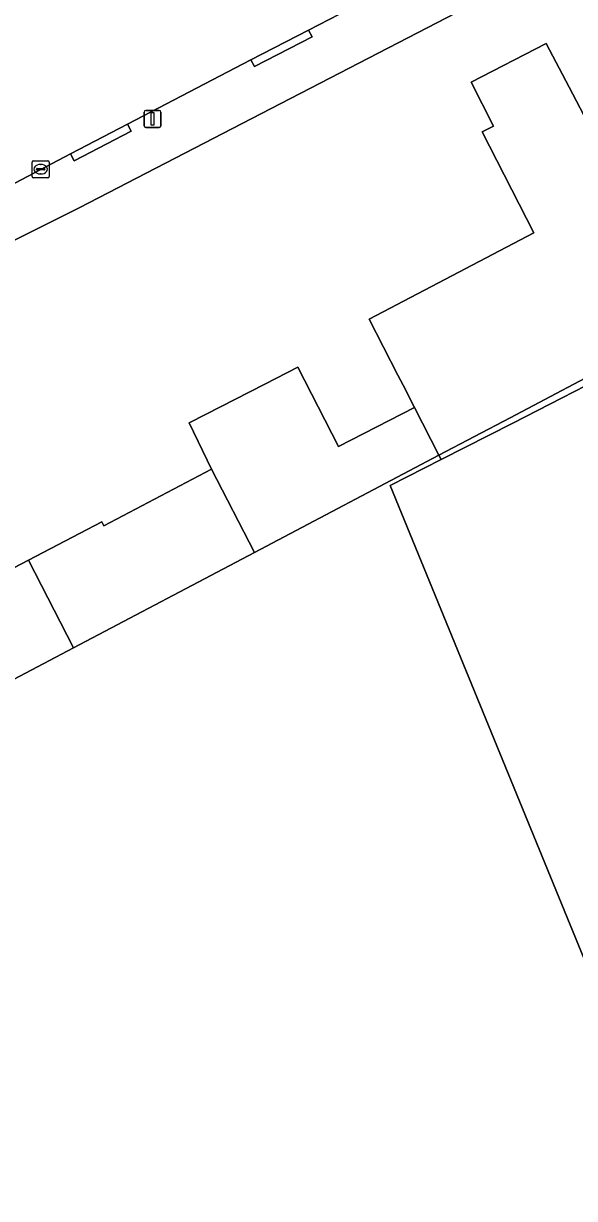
# Model space of a CAD drawing. Extents: x 162879 to 165540, y 384011 to 385181.
# Drawn here: x 163098.3 to 163130.7, y 384052.4 to 384121.6 of the extents above; entities that cross this region are included whole.
import ezdxf

# ---------------------------------------------------------------- set-up
doc = ezdxf.new("R2010")
doc.units = 0
for name, color, linetype in [('IMGEO_Erf', 7, 'Continuous'), ('IMGEO_Gemengd_bos', 7, 'Continuous'), ('IMGEO_Grasland_agrarisch', 7, 'Continuous'), ('IMGEO_Groenvoorziening', 7, 'Continuous'), ('IMGEO_Hek', 7, 'Continuous'), ('IMGEO_Kolk', 7, 'Continuous'), ('IMGEO_Lichtmast', 7, 'Continuous'), ('IMGEO_Pand', 7, 'Continuous'), ('IMGEO_Rijbaan_lokaal_open', 7, 'Continuous'), ('IMGEO_Voetpad_open', 7, 'Continuous')]:
    doc.layers.add(name, color=color, linetype=linetype)

msp = doc.modelspace()

# ---------------------------------------------------------------- linework, layer by layer
at = {"layer": 'IMGEO_Erf'}
for points in [[(163143.243, 384132.428), (163127.213, 384124.054), (163112.295, 384116.3), (163101.541, 384110.753), (163090.595, 384105.288), (163080.354, 384099.991), (163080.44, 384099.827), (163069.673, 384094.152), (163059.14, 384088.719), (163047.464, 384082.495), (163043.34, 384080.331), (163036.987, 384076.997)], [(163088.368, 384084.683), (163098.556, 384089.986), (163102.885, 384092.24), (163103.002, 384092.007), (163109.343, 384095.357), (163108.028, 384098.078), (163108.988, 384098.569), (163112.485, 384100.358), (163114.438, 384101.36), (163116.837, 384096.687), (163121.306, 384098.981), (163120.631, 384100.296), (163120.326, 384100.891), (163118.637, 384104.181), (163121.895, 384105.894), (163128.333, 384109.28), (163125.289, 384115.227), (163125.957, 384115.569), (163124.655, 384118.164), (163129.074, 384120.439), (163130.426, 384117.857), (163135.152, 384108.831)]]:
    msp.add_lwpolyline(points, dxfattribs=at)
at = {"layer": 'IMGEO_Gemengd_bos'}
msp.add_lwpolyline([(163178.938, 384118.548), (163178.321, 384122.536), (163178.271, 384122.858), (163167.071, 384121.917), (163158.033, 384120.613), (163151.88, 384118.737), (163155.03, 384112.625), (163140.969, 384105.248), (163138.228, 384110.451), (163135.152, 384108.831), (163137.669, 384104.025), (163133.415, 384101.783), (163126.938, 384098.371), (163122.751, 384096.165), (163122.878, 384095.918), (163127.096, 384098.064), (163133.608, 384101.407), (163156.496, 384109.779), (163161.591, 384111.643)], close=True, dxfattribs=at)
at = {"layer": 'IMGEO_Grasland_agrarisch'}
msp.add_lwpolyline([(163161.591, 384111.643), (163156.496, 384109.779), (163133.608, 384101.407), (163127.096, 384098.064), (163122.878, 384095.918), (163119.879, 384094.378), (163133.967, 384060.005), (163176.154, 384081.982)], close=True, dxfattribs=at)
at = {"layer": 'IMGEO_Groenvoorziening'}
msp.add_lwpolyline([(163133.967, 384060.005), (163119.879, 384094.378), (163122.878, 384095.918), (163122.751, 384096.165), (163111.871, 384090.432), (163101.209, 384084.815), (163090.915, 384079.391), (163080.177, 384073.733), (163069.887, 384068.312), (163063.339, 384064.862), (163063.148, 384064.761), (163065.272, 384060.737), (163055.854, 384055.766), (163055.195, 384057.015), (163048.427, 384053.481), (163050.089, 384048.819), (163052.238, 384042.658), (163056.31, 384029.259), (163058.401, 384020.573), (163076.91, 384018.915), (163099.497, 384017.908), (163118.997, 384017.421), (163131.185, 384017.33)], dxfattribs=at)
at = {"layer": 'IMGEO_Hek'}
msp.add_lwpolyline([(163119.879, 384094.378), (163133.967, 384060.005)], dxfattribs=at)
at = {"layer": 'IMGEO_Kolk'}
for p, q in [((163098.768, 384112.598), (163098.768, 384113.45)), ((163098.843, 384113.524), (163099.695, 384113.524)), ((163099.769, 384113.45), (163099.769, 384112.598)), ((163099.027, 384113.018), (163099.027, 384113.03)), ((163099.465, 384112.981), (163099.067, 384112.981)), ((163099.07, 384113.067), (163099.468, 384113.067)), ((163099.279, 384112.744), (163099.254, 384112.744)), ((163099.256, 384113.304), (163099.281, 384113.304)), ((163099.511, 384113.03), (163099.511, 384113.018)), ((163099.695, 384112.524), (163098.843, 384112.524))]:
    msp.add_line(p, q, dxfattribs=at)
for points in [[(163098.768, 384112.598), (163098.768, 384113.45)], [(163098.843, 384113.524), (163099.695, 384113.524)], [(163099.769, 384113.45), (163099.769, 384112.598)], [(163099.695, 384112.524), (163098.843, 384112.524)]]:
    msp.add_lwpolyline(points, dxfattribs=at)
for centre, radius, start, end in [((163098.845, 384113.448), 0.0765, 91.55205, 178.44795), ((163098.845, 384113.448), 0.0765, 91.55205, 178.44795), ((163099.693, 384113.448), 0.0765, 1.55205, 88.44795), ((163099.693, 384113.448), 0.0765, 1.55205, 88.44795), ((163099.067, 384113.027), 0.0403, 85.87752, 175.75265), ((163099.064, 384113.017), 0.0366, 178.93798, 274.71019), ((163099.468, 384113.024), 0.043, 264.86636, 352.45326), ((163099.472, 384113.029), 0.0386, 1.73085, 96.63898), ((163098.845, 384112.6), 0.0765, 181.55205, 268.44795), ((163098.845, 384112.6), 0.0765, 181.55205, 268.44795), ((163099.693, 384112.6), 0.0765, 271.55205, 358.44795), ((163099.693, 384112.6), 0.0765, 271.55205, 358.44795)]:
    msp.add_arc(centre, radius, start, end, dxfattribs=at)
for centre, major_axis, ratio, start_param, end_param in [((163099.255, 384113.024), (-0.387, 0.002), 0.722429, 4.712389, 7.853982), ((163099.28, 384113.024), (-0.39, 0.002), 0.717154, 1.570796, 4.712389)]:
    msp.add_ellipse(centre, major_axis=major_axis, ratio=ratio, start_param=start_param, end_param=end_param, dxfattribs=at)
at = {"layer": 'IMGEO_Lichtmast'}
for p, q in [((163105.365, 384115.59), (163105.365, 384116.39)), ((163105.365, 384116.39), (163105.365, 384115.59)), ((163105.465, 384116.49), (163106.255, 384116.49)), ((163106.255, 384116.49), (163105.465, 384116.49)), ((163106.355, 384116.39), (163106.355, 384115.59)), ((163106.355, 384115.59), (163106.355, 384116.39)), ((163106.255, 384115.49), (163105.465, 384115.49)), ((163105.465, 384115.49), (163106.255, 384115.49))]:
    msp.add_line(p, q, dxfattribs=at)
msp.add_lwpolyline([(163105.785, 384116.365), (163105.935, 384116.365), (163105.935, 384115.615), (163105.785, 384115.615), (163105.785, 384116.365)], dxfattribs=at)
for centre, start, end in [((163105.465, 384116.39), 90, 180), ((163105.465, 384116.39), 90, 180), ((163106.255, 384116.39), 0, 90), ((163106.255, 384116.39), 360, 90), ((163105.465, 384115.59), 180, 270), ((163105.465, 384115.59), 180, 270), ((163106.255, 384115.59), 270, 0), ((163106.255, 384115.59), 270, 0)]:
    msp.add_arc(centre, 0.1, start, end, dxfattribs=at)
at = {"layer": 'IMGEO_Pand'}
for points in [[(163133.415, 384101.783), (163137.669, 384104.025), (163135.152, 384108.831), (163130.426, 384117.857), (163129.074, 384120.439), (163124.655, 384118.164), (163125.957, 384115.569), (163125.289, 384115.227), (163128.333, 384109.28), (163121.895, 384105.894), (163118.637, 384104.181), (163120.326, 384100.891), (163120.631, 384100.296), (163121.306, 384098.981), (163122.751, 384096.165), (163126.938, 384098.371)], [(163122.751, 384096.165), (163121.306, 384098.981), (163116.837, 384096.687), (163114.438, 384101.36), (163112.485, 384100.358), (163108.988, 384098.569), (163108.028, 384098.078), (163109.343, 384095.357), (163111.871, 384090.432)], [(163111.871, 384090.432), (163109.343, 384095.357), (163103.002, 384092.007), (163102.885, 384092.24), (163098.556, 384089.986), (163101.209, 384084.815)], [(163101.209, 384084.815), (163098.556, 384089.986), (163088.368, 384084.683), (163088.232, 384084.612), (163088.381, 384084.329), (163090.915, 384079.391)]]:
    msp.add_lwpolyline(points, close=True, dxfattribs=at)
at = {"layer": 'IMGEO_Rijbaan_lokaal_open'}
msp.add_lwpolyline([(163104.389, 384115.671), (163111.658, 384119.475), (163115.056, 384121.214), (163116.886, 384122.167), (163111.878, 384131.962), (163105.709, 384128.785), (163103.332, 384127.561), (163103.267, 384127.527), (163097.961, 384124.794), (163073.953, 384112.428), (163079.089, 384102.505), (163079.729, 384102.844), (163083.135, 384104.564), (163090.228, 384108.281), (163093.815, 384110.133), (163101.034, 384113.928)], close=True, dxfattribs=at)
at = {"layer": 'IMGEO_Voetpad_open'}
for points in [[(163090.595, 384105.288), (163101.541, 384110.753), (163112.295, 384116.3), (163127.213, 384124.054)], [(163116.886, 384122.167), (163115.056, 384121.214), (163115.274, 384120.826), (163111.876, 384119.087), (163111.658, 384119.475), (163104.389, 384115.671), (163104.61, 384115.267), (163101.255, 384113.524), (163101.034, 384113.928), (163093.815, 384110.133)]]:
    msp.add_lwpolyline(points, dxfattribs=at)
for points in [[(163115.056, 384121.214), (163111.658, 384119.475), (163111.876, 384119.087), (163115.274, 384120.826)], [(163104.389, 384115.671), (163101.034, 384113.928), (163101.255, 384113.524), (163104.61, 384115.267)]]:
    msp.add_lwpolyline(points, close=True, dxfattribs=at)

doc.saveas('drawing.dxf')
